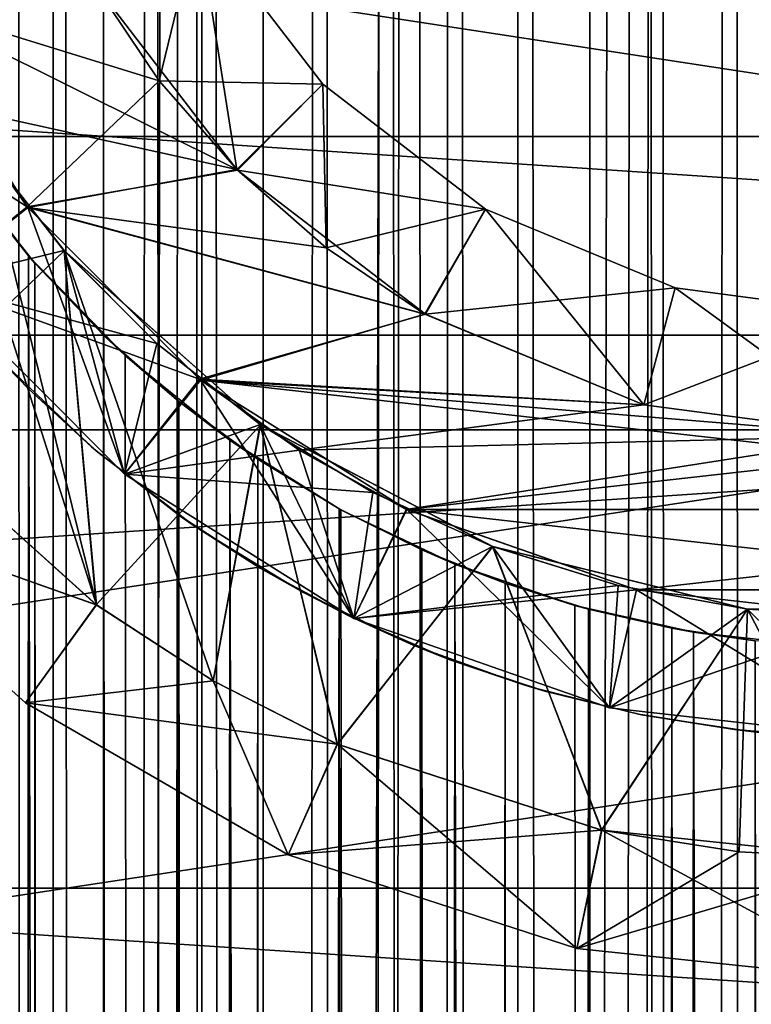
# Model space of a CAD drawing. Header units: millimetres. Extents: x -41 to 9, y -3 to 403.
# Tile 442 of 505: x -3.55 to -0.53, y 333.9 to 337.97. Entities that reach past the tile are written whole.
import ezdxf

# ---------------------------------------------------------------- set-up
doc = ezdxf.new("R2010")
doc.units = ezdxf.units.MM
doc.header["$LTSCALE"] = 81.481481
for name, color, linetype in [('1222', 7, 'CONTINUOUS'), ('1223', 7, 'CONTINUOUS'), ('1241', 7, 'CONTINUOUS'), ('1242', 7, 'CONTINUOUS'), ('25', 7, 'CONTINUOUS'), ('29', 7, 'CONTINUOUS'), ('35', 7, 'CONTINUOUS'), ('43', 7, 'CONTINUOUS'), ('51', 7, 'CONTINUOUS'), ('52', 7, 'CONTINUOUS'), ('55', 7, 'CONTINUOUS'), ('56', 7, 'CONTINUOUS'), ('57', 7, 'CONTINUOUS'), ('60', 7, 'CONTINUOUS'), ('61', 7, 'CONTINUOUS'), ('62', 7, 'CONTINUOUS'), ('66', 7, 'CONTINUOUS'), ('67', 7, 'CONTINUOUS'), ('69', 7, 'CONTINUOUS'), ('71', 7, 'CONTINUOUS'), ('72', 7, 'CONTINUOUS'), ('75', 7, 'CONTINUOUS'), ('76', 7, 'CONTINUOUS'), ('78', 7, 'CONTINUOUS'), ('79', 7, 'CONTINUOUS'), ('82', 7, 'CONTINUOUS')]:
    doc.layers.add(name, color=color, linetype=linetype)

msp = doc.modelspace()

# ---------------------------------------------------------------- linework, layer by layer
at = {"layer": '1222', "linetype": 'Continuous'}
for points in [[(-40.875, 336.6656, 93.369), (9.125, 339.9995, 93.5), (-40.875, 340.0002, 93.5), (-40.875, 336.6656, 93.369)], [(9.125, 336.6647, 93.3689), (9.125, 339.9995, 93.5), (-40.875, 336.6656, 93.369), (9.125, 336.6647, 93.3689)], [(-40.875, 333.3517, 92.9768), (9.125, 336.6647, 93.3689), (-40.875, 336.6656, 93.369), (-40.875, 333.3517, 92.9768)], [(9.125, 333.3508, 92.9766), (9.125, 336.6647, 93.3689), (-40.875, 333.3517, 92.9768), (9.125, 333.3508, 92.9766)]]:
    msp.add_3dface(points, dxfattribs=at)
at = {"layer": '1223', "linetype": 'Continuous'}
for points in [[(9.125, 340.0005, 8.5), (9.125, 336.666, 8.631), (-40.875, 339.9998, 8.5), (9.125, 340.0005, 8.5)], [(-40.875, 339.9998, 8.5), (9.125, 336.666, 8.631), (-40.875, 336.6652, 8.631), (-40.875, 339.9998, 8.5)], [(9.125, 336.666, 8.631), (9.125, 333.3527, 9.0231), (-40.875, 336.6652, 8.631), (9.125, 336.666, 8.631)], [(-40.875, 336.6652, 8.631), (9.125, 333.3527, 9.0231), (-40.875, 333.352, 9.0232), (-40.875, 336.6652, 8.631)]]:
    msp.add_3dface(points, dxfattribs=at)
at = {"layer": '1241', "linetype": 'Continuous'}
for points in [[(9.125, 340.6076, 12.0047), (-11.275, 340.6082, 12.0047), (-11.275, 337.4865, 12.0811), (9.125, 340.6076, 12.0047)], [(9.125, 337.4857, 12.0811), (9.125, 340.6076, 12.0047), (-11.275, 337.4865, 12.0811), (9.125, 337.4857, 12.0811)], [(9.125, 337.4857, 12.0811), (-11.275, 337.4865, 12.0811), (-11.275, 334.3808, 12.4069), (9.125, 337.4857, 12.0811)], [(9.125, 334.3801, 12.407), (9.125, 337.4857, 12.0811), (-11.275, 334.3808, 12.4069), (9.125, 334.3801, 12.407)], [(9.125, 334.3801, 12.407), (-11.275, 334.3808, 12.4069), (-11.275, 331.3111, 12.9802), (9.125, 334.3801, 12.407)], [(9.125, 331.3102, 12.9804), (9.125, 334.3801, 12.407), (-11.275, 331.3111, 12.9802), (9.125, 331.3102, 12.9804)]]:
    msp.add_3dface(points, dxfattribs=at)
at = {"layer": '1242', "linetype": 'Continuous'}
for points in [[(9.125, 339.3924, 89.9953), (9.125, 336.2738, 89.8216), (-11.275, 339.3918, 89.9953), (9.125, 339.3924, 89.9953)], [(9.125, 336.2738, 89.8216), (-11.275, 336.2744, 89.8216), (-11.275, 339.3918, 89.9953), (9.125, 336.2738, 89.8216)], [(9.125, 336.2738, 89.8216), (-11.275, 333.1801, 89.3991), (-11.275, 336.2744, 89.8216), (9.125, 336.2738, 89.8216)], [(9.125, 336.2738, 89.8216), (9.125, 333.1784, 89.3988), (-11.275, 333.1801, 89.3991), (9.125, 336.2738, 89.8216)]]:
    msp.add_3dface(points, dxfattribs=at)
at = {"layer": '25', "linetype": 'Continuous'}
for points in [[(-3.8635, 62.5424, -7.0053), (-3.7295, 400, -7.0775), (-3.5142, 63.0068, -7.1868), (-3.8635, 62.5424, -7.0053)], [(-3.7295, 400, -7.0775), (-2.8498, 400, -7.4752), (-3.5142, 63.0068, -7.1868), (-3.7295, 400, -7.0775)], [(-3.5142, 63.0068, -7.1868), (-2.8498, 400, -7.4752), (-3.1148, 63.4189, -7.3687), (-3.5142, 63.0068, -7.1868)], [(-3.1148, 63.4189, -7.3687), (-2.8498, 400, -7.4752), (-2.6819, 63.768, -7.5371), (-3.1148, 63.4189, -7.3687)], [(-2.8498, 400, -7.4752), (-1.9292, 400, -7.7639), (-2.6819, 63.768, -7.5371), (-2.8498, 400, -7.4752)], [(-2.6819, 63.768, -7.5371), (-1.9292, 400, -7.7639), (-2.2227, 64.0559, -7.685), (-2.6819, 63.768, -7.5371)], [(-2.2227, 64.0559, -7.685), (-1.9292, 400, -7.7639), (-1.7524, 64.2801, -7.8056), (-2.2227, 64.0559, -7.685)], [(-1.9292, 400, -7.7639), (-0.9805, 400, -7.9397), (-1.7524, 64.2801, -7.8056), (-1.9292, 400, -7.7639)], [(-1.7524, 64.2801, -7.8056), (-0.9805, 400, -7.9397), (-1.2565, 64.451, -7.9007), (-1.7524, 64.2801, -7.8056)], [(-1.2565, 64.451, -7.9007), (-0.9805, 400, -7.9397), (-0.7651, 64.5613, -7.9633), (-1.2565, 64.451, -7.9007)], [(-0.9805, 400, -7.9397), (-0.018, 400, -8), (-0.7651, 64.5613, -7.9633), (-0.9805, 400, -7.9397)], [(-0.7651, 64.5613, -7.9633), (-0.018, 400, -8), (-0.2578, 64.6178, -7.9958), (-0.7651, 64.5613, -7.9633)], [(-3.8635, 337.4576, 7.0053), (-3.7011, 0, 7.0924), (-3.5142, 336.9932, 7.1868), (-3.8635, 337.4576, 7.0053)], [(-3.7011, 0, 7.0924), (-2.8213, 0, 7.486), (-3.5142, 336.9932, 7.1868), (-3.7011, 0, 7.0924)], [(-3.5142, 336.9932, 7.1868), (-2.8213, 0, 7.486), (-3.1148, 336.5811, 7.3687), (-3.5142, 336.9932, 7.1868)], [(-3.1148, 336.5811, 7.3687), (-2.8213, 0, 7.486), (-2.6819, 336.232, 7.5371), (-3.1148, 336.5811, 7.3687)], [(-2.8213, 0, 7.486), (-1.9005, 0, 7.771), (-2.6819, 336.232, 7.5371), (-2.8213, 0, 7.486)], [(-2.6819, 336.232, 7.5371), (-1.9005, 0, 7.771), (-2.2227, 335.9441, 7.685), (-2.6819, 336.232, 7.5371)], [(-2.2227, 335.9441, 7.685), (-1.9005, 0, 7.771), (-1.7524, 335.7199, 7.8056), (-2.2227, 335.9441, 7.685)], [(-1.9005, 0, 7.771), (-0.952, 0, 7.9431), (-1.7524, 335.7199, 7.8056), (-1.9005, 0, 7.771)], [(-1.7524, 335.7199, 7.8056), (-0.952, 0, 7.9431), (-1.2565, 335.549, 7.9007), (-1.7524, 335.7199, 7.8056)], [(-1.2565, 335.549, 7.9007), (-0.952, 0, 7.9431), (-0.7651, 335.4387, 7.9633), (-1.2565, 335.549, 7.9007)], [(-0.952, 0, 7.9431), (0.0104, 0, 8), (-0.7651, 335.4387, 7.9633), (-0.952, 0, 7.9431)], [(-0.7651, 335.4387, 7.9633), (0.0104, 0, 8), (-0.2578, 335.3822, 7.9958), (-0.7651, 335.4387, 7.9633)]]:
    msp.add_3dface(points, dxfattribs=at)
at = {"layer": '29', "linetype": 'Continuous'}
for points in [[(-3.4574, 63.072, -2.4716), (-3.5753, 398.5, -2.2977), (-3.7072, 62.7654, -2.0783), (-3.4574, 63.072, -2.4716)], [(-3.4023, 398.5, -2.5469), (-3.5753, 398.5, -2.2977), (-3.4574, 63.072, -2.4716), (-3.4023, 398.5, -2.5469)], [(-3.1714, 63.3664, -2.8292), (-3.4023, 398.5, -2.5469), (-3.4574, 63.072, -2.4716), (-3.1714, 63.3664, -2.8292)], [(-3.2119, 398.5, -2.7832), (-3.4023, 398.5, -2.5469), (-3.1714, 63.3664, -2.8292), (-3.2119, 398.5, -2.7832)], [(-3.0052, 398.5, -3.0052), (-3.2119, 398.5, -2.7832), (-3.1714, 63.3664, -2.8292), (-3.0052, 398.5, -3.0052)], [(-2.8614, 63.6336, -3.1424), (-3.0052, 398.5, -3.0052), (-3.1714, 63.3664, -2.8292), (-2.8614, 63.6336, -3.1424)], [(-2.7832, 398.5, -3.2119), (-3.0052, 398.5, -3.0052), (-2.8614, 63.6336, -3.1424), (-2.7832, 398.5, -3.2119)], [(-2.536, 63.8677, -3.4105), (-2.7832, 398.5, -3.2119), (-2.8614, 63.6336, -3.1424), (-2.536, 63.8677, -3.4105)], [(-2.5469, 398.5, -3.4023), (-2.7832, 398.5, -3.2119), (-2.536, 63.8677, -3.4105), (-2.5469, 398.5, -3.4023)], [(-2.2977, 398.5, -3.5753), (-2.5469, 398.5, -3.4023), (-2.536, 63.8677, -3.4105), (-2.2977, 398.5, -3.5753)], [(-2.2011, 64.0676, -3.6356), (-2.2977, 398.5, -3.5753), (-2.536, 63.8677, -3.4105), (-2.2011, 64.0676, -3.6356)], [(-2.0368, 398.5, -3.7301), (-2.2977, 398.5, -3.5753), (-2.2011, 64.0676, -3.6356), (-2.0368, 398.5, -3.7301)], [(-1.8612, 64.234, -3.8208), (-2.0368, 398.5, -3.7301), (-2.2011, 64.0676, -3.6356), (-1.8612, 64.234, -3.8208)], [(-1.7655, 398.5, -3.8659), (-2.0368, 398.5, -3.7301), (-1.8612, 64.234, -3.8208), (-1.7655, 398.5, -3.8659)], [(-1.5189, 64.3685, -3.9693), (-1.7655, 398.5, -3.8659), (-1.8612, 64.234, -3.8208), (-1.5189, 64.3685, -3.9693)], [(-1.4852, 398.5, -3.982), (-1.7655, 398.5, -3.8659), (-1.5189, 64.3685, -3.9693), (-1.4852, 398.5, -3.982)], [(-1.176, 64.473, -4.084), (-1.4852, 398.5, -3.982), (-1.5189, 64.3685, -3.9693), (-1.176, 64.473, -4.084)], [(-1.1974, 398.5, -4.0778), (-1.4852, 398.5, -3.982), (-1.176, 64.473, -4.084), (-1.1974, 398.5, -4.0778)], [(-0.9034, 398.5, -4.1529), (-1.1974, 398.5, -4.0778), (-1.176, 64.473, -4.084), (-0.9034, 398.5, -4.1529)], [(-0.8335, 64.5493, -4.1675), (-0.9034, 398.5, -4.1529), (-1.176, 64.473, -4.084), (-0.8335, 64.5493, -4.1675)], [(-0.6048, 398.5, -4.2067), (-0.9034, 398.5, -4.1529), (-0.8335, 64.5493, -4.1675), (-0.6048, 398.5, -4.2067)], [(-0.4917, 64.5988, -4.2215), (-0.6048, 398.5, -4.2067), (-0.8335, 64.5493, -4.1675), (-0.4917, 64.5988, -4.2215)], [(-0.3032, 398.5, -4.2392), (-0.6048, 398.5, -4.2067), (-0.4917, 64.5988, -4.2215), (-0.3032, 398.5, -4.2392)], [(-3.488, 336.963, 2.4283), (-3.5753, 1.5, 2.2977), (-3.7248, 337.2585, 2.0465), (-3.488, 336.963, 2.4283)], [(-3.4023, 1.5, 2.5469), (-3.5753, 1.5, 2.2977), (-3.488, 336.963, 2.4283), (-3.4023, 1.5, 2.5469)], [(-3.2033, 336.664, 2.7931), (-3.4023, 1.5, 2.5469), (-3.488, 336.963, 2.4283), (-3.2033, 336.664, 2.7931)], [(-3.2119, 1.5, 2.7832), (-3.4023, 1.5, 2.5469), (-3.2033, 336.664, 2.7931), (-3.2119, 1.5, 2.7832)], [(-3.0052, 1.5, 3.0052), (-3.2119, 1.5, 2.7832), (-3.2033, 336.664, 2.7931), (-3.0052, 1.5, 3.0052)], [(-2.893, 336.3916, 3.1133), (-3.0052, 1.5, 3.0052), (-3.2033, 336.664, 2.7931), (-2.893, 336.3916, 3.1133)], [(-2.7832, 1.5, 3.2119), (-3.0052, 1.5, 3.0052), (-2.893, 336.3916, 3.1133), (-2.7832, 1.5, 3.2119)], [(-2.5666, 336.1526, 3.3875), (-2.7832, 1.5, 3.2119), (-2.893, 336.3916, 3.1133), (-2.5666, 336.1526, 3.3875)], [(-2.5469, 1.5, 3.4023), (-2.7832, 1.5, 3.2119), (-2.5666, 336.1526, 3.3875), (-2.5469, 1.5, 3.4023)], [(-2.2303, 335.9483, 3.6178), (-2.5469, 1.5, 3.4023), (-2.5666, 336.1526, 3.3875), (-2.2303, 335.9483, 3.6178)], [(-2.2977, 1.5, 3.5753), (-2.5469, 1.5, 3.4023), (-2.2303, 335.9483, 3.6178), (-2.2977, 1.5, 3.5753)], [(-2.0368, 1.5, 3.7301), (-2.2977, 1.5, 3.5753), (-2.2303, 335.9483, 3.6178), (-2.0368, 1.5, 3.7301)], [(-1.8884, 335.7781, 3.8074), (-2.0368, 1.5, 3.7301), (-2.2303, 335.9483, 3.6178), (-1.8884, 335.7781, 3.8074)], [(-1.7655, 1.5, 3.8659), (-2.0368, 1.5, 3.7301), (-1.8884, 335.7781, 3.8074), (-1.7655, 1.5, 3.8659)], [(-1.5441, 335.6404, 3.9596), (-1.7655, 1.5, 3.8659), (-1.8884, 335.7781, 3.8074), (-1.5441, 335.6404, 3.9596)], [(-1.4852, 1.5, 3.982), (-1.7655, 1.5, 3.8659), (-1.5441, 335.6404, 3.9596), (-1.4852, 1.5, 3.982)], [(-1.199, 335.5331, 4.0774), (-1.4852, 1.5, 3.982), (-1.5441, 335.6404, 3.9596), (-1.199, 335.5331, 4.0774)], [(-1.1974, 1.5, 4.0778), (-1.4852, 1.5, 3.982), (-1.199, 335.5331, 4.0774), (-1.1974, 1.5, 4.0778)], [(-0.8543, 335.4546, 4.1633), (-1.1974, 1.5, 4.0778), (-1.199, 335.5331, 4.0774), (-0.8543, 335.4546, 4.1633)], [(-0.9034, 1.5, 4.1529), (-1.1974, 1.5, 4.0778), (-0.8543, 335.4546, 4.1633), (-0.9034, 1.5, 4.1529)], [(-0.6048, 1.5, 4.2067), (-0.9034, 1.5, 4.1529), (-0.8543, 335.4546, 4.1633), (-0.6048, 1.5, 4.2067)], [(-0.5101, 335.4032, 4.2193), (-0.6048, 1.5, 4.2067), (-0.8543, 335.4546, 4.1633), (-0.5101, 335.4032, 4.2193)], [(-0.3032, 1.5, 4.2392), (-0.6048, 1.5, 4.2067), (-0.5101, 335.4032, 4.2193), (-0.3032, 1.5, 4.2392)]]:
    msp.add_3dface(points, dxfattribs=at)
at = {"layer": '35', "linetype": 'Continuous'}
for points in [[(-3.8635, 337.4576, 7.0053), (-3.5142, 336.9932, 7.1868), (-3.7248, 337.2585, 2.0465), (-3.8635, 337.4576, 7.0053)], [(-3.5142, 336.9932, 7.1868), (-3.488, 336.963, 2.4283), (-3.7248, 337.2585, 2.0465), (-3.5142, 336.9932, 7.1868)], [(-3.5142, 336.9932, 7.1868), (-3.1148, 336.5811, 7.3687), (-3.488, 336.963, 2.4283), (-3.5142, 336.9932, 7.1868)], [(-3.1148, 336.5811, 7.3687), (-3.2033, 336.664, 2.7931), (-3.488, 336.963, 2.4283), (-3.1148, 336.5811, 7.3687)], [(-3.1148, 336.5811, 7.3687), (-2.893, 336.3916, 3.1133), (-3.2033, 336.664, 2.7931), (-3.1148, 336.5811, 7.3687)], [(-3.1148, 336.5811, 7.3687), (-2.6819, 336.232, 7.5371), (-2.893, 336.3916, 3.1133), (-3.1148, 336.5811, 7.3687)], [(-2.6819, 336.232, 7.5371), (-2.5666, 336.1526, 3.3875), (-2.893, 336.3916, 3.1133), (-2.6819, 336.232, 7.5371)], [(-2.6819, 336.232, 7.5371), (-2.2227, 335.9441, 7.685), (-2.5666, 336.1526, 3.3875), (-2.6819, 336.232, 7.5371)], [(-2.2227, 335.9441, 7.685), (-2.2303, 335.9483, 3.6178), (-2.5666, 336.1526, 3.3875), (-2.2227, 335.9441, 7.685)], [(-2.2227, 335.9441, 7.685), (-1.8884, 335.7781, 3.8074), (-2.2303, 335.9483, 3.6178), (-2.2227, 335.9441, 7.685)], [(-2.2227, 335.9441, 7.685), (-1.7524, 335.7199, 7.8056), (-1.8884, 335.7781, 3.8074), (-2.2227, 335.9441, 7.685)], [(-1.7524, 335.7199, 7.8056), (-1.5441, 335.6404, 3.9596), (-1.8884, 335.7781, 3.8074), (-1.7524, 335.7199, 7.8056)], [(-1.7524, 335.7199, 7.8056), (-1.2565, 335.549, 7.9007), (-1.5441, 335.6404, 3.9596), (-1.7524, 335.7199, 7.8056)], [(-1.2565, 335.549, 7.9007), (-1.199, 335.5331, 4.0774), (-1.5441, 335.6404, 3.9596), (-1.2565, 335.549, 7.9007)], [(-1.2565, 335.549, 7.9007), (-0.7651, 335.4387, 7.9633), (-1.199, 335.5331, 4.0774), (-1.2565, 335.549, 7.9007)], [(-0.7651, 335.4387, 7.9633), (-0.8543, 335.4546, 4.1633), (-1.199, 335.5331, 4.0774), (-0.7651, 335.4387, 7.9633)], [(-0.7651, 335.4387, 7.9633), (-0.5101, 335.4032, 4.2193), (-0.8543, 335.4546, 4.1633), (-0.7651, 335.4387, 7.9633)], [(-0.7651, 335.4387, 7.9633), (-0.2578, 335.3822, 7.9958), (-0.5101, 335.4032, 4.2193), (-0.7651, 335.4387, 7.9633)]]:
    msp.add_3dface(points, dxfattribs=at)
at = {"layer": '43', "linetype": 'Continuous'}
for points in [[(-3.7393, 336.6807, 2.02), (-3.6463, 336.5788, 7.1208), (-3.5138, 336.4429, 2.3907), (-3.7393, 336.6807, 2.02)], [(-3.6463, 336.5788, 7.1208), (-3.2546, 336.2043, 7.308), (-3.5138, 336.4429, 2.3907), (-3.6463, 336.5788, 7.1208)], [(-3.5138, 336.4429, 2.3907), (-3.2546, 336.2043, 7.308), (-3.2281, 336.1817, 2.7644), (-3.5138, 336.4429, 2.3907)], [(-3.2546, 336.2043, 7.308), (-2.8339, 335.8806, 7.4811), (-3.2281, 336.1817, 2.7644), (-3.2546, 336.2043, 7.308)], [(-3.2281, 336.1817, 2.7644), (-2.8339, 335.8806, 7.4811), (-2.9009, 335.9276, 3.1061), (-3.2281, 336.1817, 2.7644)], [(-2.9009, 335.9276, 3.1061), (-2.8339, 335.8806, 7.4811), (-2.5563, 335.7029, 3.3957), (-2.9009, 335.9276, 3.1061)], [(-2.8339, 335.8806, 7.4811), (-2.3783, 335.6019, 7.6383), (-2.5563, 335.7029, 3.3957), (-2.8339, 335.8806, 7.4811)], [(-2.5563, 335.7029, 3.3957), (-2.3783, 335.6019, 7.6383), (-2.1823, 335.5014, 3.6463), (-2.5563, 335.7029, 3.3957)], [(-2.3783, 335.6019, 7.6383), (-1.9239, 335.385, 7.7652), (-2.1823, 335.5014, 3.6463), (-2.3783, 335.6019, 7.6383)], [(-2.1823, 335.5014, 3.6463), (-1.9239, 335.385, 7.7652), (-1.7688, 335.3233, 3.8645), (-2.1823, 335.5014, 3.6463)], [(-1.9239, 335.385, 7.7652), (-1.4629, 335.2188, 7.865), (-1.7688, 335.3233, 3.8645), (-1.9239, 335.385, 7.7652)], [(-1.7688, 335.3233, 3.8645), (-1.4629, 335.2188, 7.865), (-1.3806, 335.1944, 4.0197), (-1.7688, 335.3233, 3.8645)], [(-1.4629, 335.2188, 7.865), (-0.98, 335.097, 7.9398), (-1.3806, 335.1944, 4.0197), (-1.4629, 335.2188, 7.865)], [(-1.3806, 335.1944, 4.0197), (-0.98, 335.097, 7.9398), (-0.9924, 335.0995, 4.1325), (-1.3806, 335.1944, 4.0197)], [(-0.9924, 335.0995, 4.1325), (-0.98, 335.097, 7.9398), (-0.5963, 335.0357, 4.2079), (-0.9924, 335.0995, 4.1325)], [(-0.98, 335.097, 7.9398), (-0.4924, 335.0243, 7.9848), (-0.5963, 335.0357, 4.2079), (-0.98, 335.097, 7.9398)], [(-0.5963, 335.0357, 4.2079), (-0.4924, 335.0243, 7.9848), (-0.2139, 335.0046, 4.2446), (-0.5963, 335.0357, 4.2079)]]:
    msp.add_3dface(points, dxfattribs=at)
at = {"layer": '51', "linetype": 'Continuous'}
for points in [[(-2.6529, 337.3496, 3.25), (-4.0542, 338.0473, 3.25), (-3.2484, 338.1264, 3.25), (-2.6529, 337.3496, 3.25)], [(-3.8094, 337.6045, 3.25), (-4.0542, 338.0473, 3.25), (-2.6529, 337.3496, 3.25), (-3.8094, 337.6045, 3.25)], [(-3.5167, 337.1924, 3.25), (-3.8094, 337.6045, 3.25), (-2.6529, 337.3496, 3.25), (-3.5167, 337.1924, 3.25)], [(-2.2839, 337.0258, 3.25), (-3.5167, 337.1924, 3.25), (-2.6529, 337.3496, 3.25), (-2.2839, 337.0258, 3.25)], [(-2.8037, 336.4802, 3.25), (-3.5167, 337.1924, 3.25), (-1.8755, 336.7527, 3.25), (-2.8037, 336.4802, 3.25)], [(-1.8755, 336.7527, 3.25), (-3.5167, 337.1924, 3.25), (-2.2839, 337.0258, 3.25), (-1.8755, 336.7527, 3.25)], [(-0.9706, 336.3778, 3.25), (-2.8037, 336.4802, 3.25), (-1.8755, 336.7527, 3.25), (-0.9706, 336.3778, 3.25)], [(0, 336.25, 3.25), (-2.8037, 336.4802, 3.25), (-0.9706, 336.3778, 3.25), (0, 336.25, 3.25)], [(1.9527, 335.9458, 3.25), (-2.8037, 336.4802, 3.25), (0, 336.25, 3.25), (1.9527, 335.9458, 3.25)], [(-1.9505, 335.9447, 3.25), (-2.8037, 336.4802, 3.25), (1.9527, 335.9458, 3.25), (-1.9505, 335.9447, 3.25)], [(1.0013, 335.6128, 3.25), (-1.9505, 335.9447, 3.25), (1.9527, 335.9458, 3.25), (1.0013, 335.6128, 3.25)], [(-1.0012, 335.6128, 3.25), (-1.9505, 335.9447, 3.25), (1.0013, 335.6128, 3.25), (-1.0012, 335.6128, 3.25)], [(0, 335.5, 3.25), (-1.0012, 335.6128, 3.25), (1.0013, 335.6128, 3.25), (0, 335.5, 3.25)]]:
    msp.add_3dface(points, dxfattribs=at)
at = {"layer": '52', "linetype": 'Continuous'}
for points in [[(-2.6529, 337.3496, 3.25), (-3.2484, 338.1264, 3.25), (-2.8146, 338.375, 3.75), (-2.6529, 337.3496, 3.25)], [(-2.2981, 337.7019, 3.75), (-2.6529, 337.3496, 3.25), (-2.8146, 338.375, 3.75), (-2.2981, 337.7019, 3.75)], [(-2.2839, 337.0258, 3.25), (-2.6529, 337.3496, 3.25), (-2.2981, 337.7019, 3.75), (-2.2839, 337.0258, 3.25)], [(-1.625, 337.1854, 3.75), (-2.2839, 337.0258, 3.25), (-2.2981, 337.7019, 3.75), (-1.625, 337.1854, 3.75)], [(-1.8755, 336.7527, 3.25), (-2.2839, 337.0258, 3.25), (-1.625, 337.1854, 3.75), (-1.8755, 336.7527, 3.25)], [(-0.9706, 336.3778, 3.25), (-1.8755, 336.7527, 3.25), (-1.625, 337.1854, 3.75), (-0.9706, 336.3778, 3.25)], [(-0.8412, 336.8607, 3.75), (-0.9706, 336.3778, 3.25), (-1.625, 337.1854, 3.75), (-0.8412, 336.8607, 3.75)], [(0, 336.75, 3.75), (-0.9706, 336.3778, 3.25), (-0.8412, 336.8607, 3.75), (0, 336.75, 3.75)], [(0, 336.25, 3.25), (-0.9706, 336.3778, 3.25), (0, 336.75, 3.75), (0, 336.25, 3.25)]]:
    msp.add_3dface(points, dxfattribs=at)
at = {"layer": '55', "linetype": 'Continuous'}
for points in [[(-2.2981, 337.7019, 22.75), (-2.2981, 337.7019, 3.75), (-2.8146, 338.375, 3.75), (-2.2981, 337.7019, 22.75)], [(-2.8146, 338.375, 22.75), (-2.2981, 337.7019, 22.75), (-2.8146, 338.375, 3.75), (-2.8146, 338.375, 22.75)], [(-2.2981, 337.7019, 22.75), (-1.625, 337.1854, 22.75), (-2.2981, 337.7019, 3.75), (-2.2981, 337.7019, 22.75)], [(-1.625, 337.1854, 22.75), (-1.625, 337.1854, 3.75), (-2.2981, 337.7019, 3.75), (-1.625, 337.1854, 22.75)], [(-1.625, 337.1854, 22.75), (-0.8412, 336.8607, 22.75), (-1.625, 337.1854, 3.75), (-1.625, 337.1854, 22.75)], [(-0.8412, 336.8607, 22.75), (-0.8412, 336.8607, 3.75), (-1.625, 337.1854, 3.75), (-0.8412, 336.8607, 22.75)], [(-0.8412, 336.8607, 22.75), (0, 336.75, 22.75), (-0.8412, 336.8607, 3.75), (-0.8412, 336.8607, 22.75)], [(0, 336.75, 22.75), (0, 336.75, 3.75), (-0.8412, 336.8607, 3.75), (0, 336.75, 22.75)]]:
    msp.add_3dface(points, dxfattribs=at)
at = {"layer": '56', "linetype": 'Continuous'}
for points in [[(-3.2473, 338.1245, 23.25), (-2.9742, 337.7161, 23.25), (-2.8146, 338.375, 22.75), (-3.2473, 338.1245, 23.25)], [(-2.8146, 338.375, 22.75), (-2.9742, 337.7161, 23.25), (-2.2981, 337.7019, 22.75), (-2.8146, 338.375, 22.75)], [(-2.9742, 337.7161, 23.25), (-2.6504, 337.3471, 23.25), (-2.2981, 337.7019, 22.75), (-2.9742, 337.7161, 23.25)], [(-2.2981, 337.7019, 22.75), (-2.6504, 337.3471, 23.25), (-1.625, 337.1854, 22.75), (-2.2981, 337.7019, 22.75)], [(-2.6504, 337.3471, 23.25), (-1.8736, 336.7516, 23.25), (-1.625, 337.1854, 22.75), (-2.6504, 337.3471, 23.25)], [(-1.625, 337.1854, 22.75), (-1.8736, 336.7516, 23.25), (-0.8412, 336.8607, 22.75), (-1.625, 337.1854, 22.75)], [(-1.8736, 336.7516, 23.25), (-0.9704, 336.3778, 23.25), (-0.8412, 336.8607, 22.75), (-1.8736, 336.7516, 23.25)], [(-0.9704, 336.3778, 23.25), (0, 336.25, 23.25), (-0.8412, 336.8607, 22.75), (-0.9704, 336.3778, 23.25)], [(-0.8412, 336.8607, 22.75), (0, 336.25, 23.25), (0, 336.75, 22.75), (-0.8412, 336.8607, 22.75)]]:
    msp.add_3dface(points, dxfattribs=at)
at = {"layer": '57', "linetype": 'Continuous'}
for points in [[(-3.2473, 338.1245, 23.25), (-4.0553, 338.0495, 23.25), (-2.9742, 337.7161, 23.25), (-3.2473, 338.1245, 23.25)], [(-4.0553, 338.0495, 23.25), (-3.5198, 337.1963, 23.25), (-2.9742, 337.7161, 23.25), (-4.0553, 338.0495, 23.25)], [(-2.9742, 337.7161, 23.25), (-3.5198, 337.1963, 23.25), (-2.6504, 337.3471, 23.25), (-2.9742, 337.7161, 23.25)], [(-2.6504, 337.3471, 23.25), (-3.5198, 337.1963, 23.25), (-1.8736, 336.7516, 23.25), (-2.6504, 337.3471, 23.25)], [(-3.5198, 337.1963, 23.25), (-2.8076, 336.4833, 23.25), (-1.8736, 336.7516, 23.25), (-3.5198, 337.1963, 23.25)], [(-1.8736, 336.7516, 23.25), (-2.8076, 336.4833, 23.25), (-0.9704, 336.3778, 23.25), (-1.8736, 336.7516, 23.25)], [(-2.8076, 336.4833, 23.25), (-2.3955, 336.1906, 23.25), (-0.9704, 336.3778, 23.25), (-2.8076, 336.4833, 23.25)], [(1.9505, 335.9447, 23.25), (2.8037, 336.4802, 23.25), (-1.9527, 335.9458, 23.25), (1.9505, 335.9447, 23.25)], [(-1.9527, 335.9458, 23.25), (2.8037, 336.4802, 23.25), (0, 336.25, 23.25), (-1.9527, 335.9458, 23.25)], [(-0.9704, 336.3778, 23.25), (-2.3955, 336.1906, 23.25), (0, 336.25, 23.25), (-0.9704, 336.3778, 23.25)], [(-2.3955, 336.1906, 23.25), (-1.9527, 335.9458, 23.25), (0, 336.25, 23.25), (-2.3955, 336.1906, 23.25)], [(-1.0013, 335.6128, 23.25), (1.9505, 335.9447, 23.25), (-1.9527, 335.9458, 23.25), (-1.0013, 335.6128, 23.25)], [(1.0012, 335.6128, 23.25), (1.9505, 335.9447, 23.25), (-1.0013, 335.6128, 23.25), (1.0012, 335.6128, 23.25)], [(0, 335.5, 23.25), (1.0012, 335.6128, 23.25), (-1.0013, 335.6128, 23.25), (0, 335.5, 23.25)]]:
    msp.add_3dface(points, dxfattribs=at)
at = {"layer": '60', "linetype": 'Continuous'}
for points in [[(-3.5198, 337.1963, 23.25), (-4.0553, 338.0495, 23.25), (-4.5048, 337.8306, 22.75), (-3.5198, 337.1963, 23.25)], [(-3.9092, 336.8826, 22.75), (-3.5198, 337.1963, 23.25), (-4.5048, 337.8306, 22.75), (-3.9092, 336.8826, 22.75)], [(-2.8076, 336.4833, 23.25), (-3.5198, 337.1963, 23.25), (-3.9092, 336.8826, 22.75), (-2.8076, 336.4833, 23.25)], [(-3.1174, 336.0908, 22.75), (-2.8076, 336.4833, 23.25), (-3.9092, 336.8826, 22.75), (-3.1174, 336.0908, 22.75)], [(-2.3955, 336.1906, 23.25), (-2.8076, 336.4833, 23.25), (-3.1174, 336.0908, 22.75), (-2.3955, 336.1906, 23.25)], [(-2.1694, 335.4952, 22.75), (-2.3955, 336.1906, 23.25), (-3.1174, 336.0908, 22.75), (-2.1694, 335.4952, 22.75)], [(-1.9527, 335.9458, 23.25), (-2.3955, 336.1906, 23.25), (-2.1694, 335.4952, 22.75), (-1.9527, 335.9458, 23.25)], [(-1.0013, 335.6128, 23.25), (-1.9527, 335.9458, 23.25), (-2.1694, 335.4952, 22.75), (-1.0013, 335.6128, 23.25)], [(-1.1126, 335.1254, 22.75), (-1.0013, 335.6128, 23.25), (-2.1694, 335.4952, 22.75), (-1.1126, 335.1254, 22.75)], [(0, 335, 22.75), (-1.0013, 335.6128, 23.25), (-1.1126, 335.1254, 22.75), (0, 335, 22.75)], [(0, 335.5, 23.25), (-1.0013, 335.6128, 23.25), (0, 335, 22.75), (0, 335.5, 23.25)]]:
    msp.add_3dface(points, dxfattribs=at)
at = {"layer": '61', "linetype": 'Continuous'}
for points in [[(-3.1174, 336.0908, 12.25), (-3.9092, 336.8826, 22.75), (-3.9092, 336.8826, 12.25), (-3.1174, 336.0908, 12.25)], [(-3.1174, 336.0908, 22.75), (-3.9092, 336.8826, 22.75), (-3.1174, 336.0908, 12.25), (-3.1174, 336.0908, 22.75)], [(-2.1694, 335.4952, 12.25), (-3.1174, 336.0908, 22.75), (-3.1174, 336.0908, 12.25), (-2.1694, 335.4952, 12.25)], [(-2.1694, 335.4952, 22.75), (-3.1174, 336.0908, 22.75), (-2.1694, 335.4952, 12.25), (-2.1694, 335.4952, 22.75)], [(-1.1126, 335.1254, 12.25), (-2.1694, 335.4952, 22.75), (-2.1694, 335.4952, 12.25), (-1.1126, 335.1254, 12.25)], [(-1.1126, 335.1254, 22.75), (-2.1694, 335.4952, 22.75), (-1.1126, 335.1254, 12.25), (-1.1126, 335.1254, 22.75)], [(0, 335, 12.25), (-1.1126, 335.1254, 22.75), (-1.1126, 335.1254, 12.25), (0, 335, 12.25)], [(0, 335, 22.75), (-1.1126, 335.1254, 22.75), (0, 335, 12.25), (0, 335, 22.75)]]:
    msp.add_3dface(points, dxfattribs=at)
at = {"layer": '62', "linetype": 'Continuous'}
for points in [[(-3.9092, 336.8826, 3.75), (-3.1174, 336.0908, 3.75), (-3.9092, 336.8826, 6.75), (-3.9092, 336.8826, 3.75)], [(-3.9092, 336.8826, 6.75), (-3.1174, 336.0908, 3.75), (-3.1174, 336.0908, 6.75), (-3.9092, 336.8826, 6.75)], [(-3.1174, 336.0908, 3.75), (-2.1694, 335.4952, 3.75), (-3.1174, 336.0908, 6.75), (-3.1174, 336.0908, 3.75)], [(-3.1174, 336.0908, 6.75), (-2.1694, 335.4952, 3.75), (-2.1694, 335.4952, 6.75), (-3.1174, 336.0908, 6.75)], [(-2.1694, 335.4952, 3.75), (-1.1126, 335.1254, 3.75), (-2.1694, 335.4952, 6.75), (-2.1694, 335.4952, 3.75)], [(-2.1694, 335.4952, 6.75), (-1.1126, 335.1254, 3.75), (-1.1126, 335.1254, 6.75), (-2.1694, 335.4952, 6.75)], [(-1.1126, 335.1254, 6.75), (0, 335, 3.75), (0, 335, 6.75), (-1.1126, 335.1254, 6.75)], [(-1.1126, 335.1254, 3.75), (0, 335, 3.75), (-1.1126, 335.1254, 6.75), (-1.1126, 335.1254, 3.75)]]:
    msp.add_3dface(points, dxfattribs=at)
at = {"layer": '66', "linetype": 'Continuous'}
for points in [[(-3.7034, 337.4437, 11.75), (-3.3683, 337.0159, 11.75), (-3.9092, 336.8826, 12.25), (-3.7034, 337.4437, 11.75)], [(-3.3683, 337.0159, 11.75), (-2.9841, 336.6317, 11.75), (-3.9092, 336.8826, 12.25), (-3.3683, 337.0159, 11.75)], [(-2.9841, 336.6317, 11.75), (-3.1174, 336.0908, 12.25), (-3.9092, 336.8826, 12.25), (-2.9841, 336.6317, 11.75)], [(-2.9841, 336.6317, 11.75), (-2.5563, 336.2966, 11.75), (-3.1174, 336.0908, 12.25), (-2.9841, 336.6317, 11.75)], [(-2.5563, 336.2966, 11.75), (-2.0913, 336.0154, 11.75), (-3.1174, 336.0908, 12.25), (-2.5563, 336.2966, 11.75)], [(-2.0913, 336.0154, 11.75), (-2.1694, 335.4952, 12.25), (-3.1174, 336.0908, 12.25), (-2.0913, 336.0154, 11.75)], [(-2.0913, 336.0154, 11.75), (-1.5957, 335.7924, 11.75), (-2.1694, 335.4952, 12.25), (-2.0913, 336.0154, 11.75)], [(-1.5957, 335.7924, 11.75), (-1.0769, 335.6308, 11.75), (-2.1694, 335.4952, 12.25), (-1.5957, 335.7924, 11.75)], [(-1.0769, 335.6308, 11.75), (-1.1126, 335.1254, 12.25), (-2.1694, 335.4952, 12.25), (-1.0769, 335.6308, 11.75)], [(-1.0769, 335.6308, 11.75), (-0.5424, 335.5328, 11.75), (-1.1126, 335.1254, 12.25), (-1.0769, 335.6308, 11.75)], [(-0.5424, 335.5328, 11.75), (0, 335.5, 11.75), (-1.1126, 335.1254, 12.25), (-0.5424, 335.5328, 11.75)], [(0, 335.5, 11.75), (0, 335, 12.25), (-1.1126, 335.1254, 12.25), (0, 335.5, 11.75)]]:
    msp.add_3dface(points, dxfattribs=at)
at = {"layer": '67', "linetype": 'Continuous'}
for points in [[(-3.7034, 337.4437, 11.75), (-3.703, 337.4431, 11), (-3.3683, 337.0159, 11.75), (-3.7034, 337.4437, 11.75)], [(-3.703, 337.4431, 11), (-3.3676, 337.0152, 11), (-3.3683, 337.0159, 11.75), (-3.703, 337.4431, 11)], [(-3.3683, 337.0159, 11.75), (-3.3676, 337.0152, 11), (-2.9841, 336.6317, 11.75), (-3.3683, 337.0159, 11.75)], [(-3.3676, 337.0152, 11), (-2.5562, 336.2965, 11), (-2.9841, 336.6317, 11.75), (-3.3676, 337.0152, 11)], [(-2.9841, 336.6317, 11.75), (-2.5562, 336.2965, 11), (-2.5563, 336.2966, 11.75), (-2.9841, 336.6317, 11.75)], [(-2.5563, 336.2966, 11.75), (-2.5562, 336.2965, 11), (-2.0913, 336.0154, 11.75), (-2.5563, 336.2966, 11.75)], [(-2.5562, 336.2965, 11), (-1.5956, 335.7924, 11), (-2.0913, 336.0154, 11.75), (-2.5562, 336.2965, 11)], [(-2.0913, 336.0154, 11.75), (-1.5956, 335.7924, 11), (-1.5957, 335.7924, 11.75), (-2.0913, 336.0154, 11.75)], [(-1.5957, 335.7924, 11.75), (-1.5956, 335.7924, 11), (-1.0769, 335.6308, 11.75), (-1.5957, 335.7924, 11.75)], [(-1.5956, 335.7924, 11), (-0.5424, 335.5328, 11), (-1.0769, 335.6308, 11.75), (-1.5956, 335.7924, 11)], [(-1.0769, 335.6308, 11.75), (-0.5424, 335.5328, 11), (-0.5424, 335.5328, 11.75), (-1.0769, 335.6308, 11.75)], [(-0.5424, 335.5328, 11.75), (-0.5424, 335.5328, 11), (0, 335.5, 11.75), (-0.5424, 335.5328, 11.75)], [(-0.5424, 335.5328, 11), (0.5424, 335.5328, 11), (0, 335.5, 11.75), (-0.5424, 335.5328, 11)]]:
    msp.add_3dface(points, dxfattribs=at)
at = {"layer": '69', "linetype": 'Continuous'}
for points in [[(-4.0876, 336.3201, 11), (-3.2339, 335.5512, 11), (-3.9845, 337.9086, 11), (-4.0876, 336.3201, 11)], [(-3.9845, 337.9086, 11), (-3.2339, 335.5512, 11), (-3.703, 337.4431, 11), (-3.9845, 337.9086, 11)], [(-3.703, 337.4431, 11), (-3.2339, 335.5512, 11), (-3.3676, 337.0152, 11), (-3.703, 337.4431, 11)], [(-3.3676, 337.0152, 11), (-2.7505, 335.2371, 11), (-2.5562, 336.2965, 11), (-3.3676, 337.0152, 11)], [(-3.2339, 335.5512, 11), (-2.7505, 335.2371, 11), (-3.3676, 337.0152, 11), (-3.2339, 335.5512, 11)], [(-2.7505, 335.2371, 11), (-2.2368, 334.9754, 11), (-2.5562, 336.2965, 11), (-2.7505, 335.2371, 11)], [(-2.5562, 336.2965, 11), (-2.2368, 334.9754, 11), (-1.5956, 335.7924, 11), (-2.5562, 336.2965, 11)], [(-2.2368, 334.9754, 11), (-1.1437, 334.6202, 11), (-1.5956, 335.7924, 11), (-2.2368, 334.9754, 11)], [(-1.5956, 335.7924, 11), (-1.1437, 334.6202, 11), (-0.5424, 335.5328, 11), (-1.5956, 335.7924, 11)], [(-1.1437, 334.6202, 11), (0, 334.5, 11), (-0.5424, 335.5328, 11), (-1.1437, 334.6202, 11)], [(-0.5424, 335.5328, 11), (0, 334.5, 11), (0.5424, 335.5328, 11), (-0.5424, 335.5328, 11)]]:
    msp.add_3dface(points, dxfattribs=at)
at = {"layer": '71', "linetype": 'Continuous'}
for points in [[(-3.2339, 335.5512, 11), (-4.0876, 336.3201, 11), (-4.4589, 335.9852, 10.5), (-3.2339, 335.5512, 11)], [(-3.5267, 335.1459, 10.5), (-3.2339, 335.5512, 11), (-4.4589, 335.9852, 10.5), (-3.5267, 335.1459, 10.5)], [(-2.7505, 335.2371, 11), (-3.2339, 335.5512, 11), (-3.5267, 335.1459, 10.5), (-2.7505, 335.2371, 11)], [(-2.4404, 334.5187, 10.5), (-2.7505, 335.2371, 11), (-3.5267, 335.1459, 10.5), (-2.4404, 334.5187, 10.5)], [(-2.2368, 334.9754, 11), (-2.7505, 335.2371, 11), (-2.4404, 334.5187, 10.5), (-2.2368, 334.9754, 11)], [(-1.2475, 334.1311, 10.5), (-2.2368, 334.9754, 11), (-2.4404, 334.5187, 10.5), (-1.2475, 334.1311, 10.5)], [(-1.1437, 334.6202, 11), (-2.2368, 334.9754, 11), (-1.2475, 334.1311, 10.5), (-1.1437, 334.6202, 11)], [(0, 334, 10.5), (-1.1437, 334.6202, 11), (-1.2475, 334.1311, 10.5), (0, 334, 10.5)], [(0, 334, 10.5), (0, 334.5, 11), (-1.1437, 334.6202, 11), (0, 334, 10.5)]]:
    msp.add_3dface(points, dxfattribs=at)
at = {"layer": '72', "linetype": 'Continuous'}
for points in [[(-3.5267, 335.1459, 8.5), (-4.4589, 335.9852, 10.5), (-4.4589, 335.9852, 8.5), (-3.5267, 335.1459, 8.5)], [(-3.5267, 335.1459, 10.5), (-4.4589, 335.9852, 10.5), (-3.5267, 335.1459, 8.5), (-3.5267, 335.1459, 10.5)], [(-2.4404, 334.5187, 8.5), (-3.5267, 335.1459, 10.5), (-3.5267, 335.1459, 8.5), (-2.4404, 334.5187, 8.5)], [(-2.4404, 334.5187, 10.5), (-3.5267, 335.1459, 10.5), (-2.4404, 334.5187, 8.5), (-2.4404, 334.5187, 10.5)], [(-1.2475, 334.1311, 8.5), (-2.4404, 334.5187, 10.5), (-2.4404, 334.5187, 8.5), (-1.2475, 334.1311, 8.5)], [(-1.2475, 334.1311, 10.5), (-2.4404, 334.5187, 10.5), (-1.2475, 334.1311, 8.5), (-1.2475, 334.1311, 10.5)], [(0, 334, 8.5), (0, 334, 10.5), (-1.2475, 334.1311, 10.5), (0, 334, 8.5)], [(0, 334, 8.5), (-1.2475, 334.1311, 10.5), (-1.2475, 334.1311, 8.5), (0, 334, 8.5)]]:
    msp.add_3dface(points, dxfattribs=at)
at = {"layer": '75', "linetype": 'Continuous'}
for points in [[(-4.0888, 336.3215, 8), (-3.2346, 335.5517, 8), (-4.4589, 335.9852, 8.5), (-4.0888, 336.3215, 8)], [(-3.2346, 335.5517, 8), (-3.5267, 335.1459, 8.5), (-4.4589, 335.9852, 8.5), (-3.2346, 335.5517, 8)], [(-3.2346, 335.5517, 8), (-2.7512, 335.2376, 8), (-3.5267, 335.1459, 8.5), (-3.2346, 335.5517, 8)], [(-2.7512, 335.2376, 8), (-2.2378, 334.9759, 8), (-3.5267, 335.1459, 8.5), (-2.7512, 335.2376, 8)], [(-2.2378, 334.9759, 8), (-2.4404, 334.5187, 8.5), (-3.5267, 335.1459, 8.5), (-2.2378, 334.9759, 8)], [(-2.2378, 334.9759, 8), (-1.1451, 334.6205, 8), (-2.4404, 334.5187, 8.5), (-2.2378, 334.9759, 8)], [(-1.1451, 334.6205, 8), (-1.2475, 334.1311, 8.5), (-2.4404, 334.5187, 8.5), (-1.1451, 334.6205, 8)], [(-1.1451, 334.6205, 8), (-0.5759, 334.5302, 8), (-1.2475, 334.1311, 8.5), (-1.1451, 334.6205, 8)], [(-0.5759, 334.5302, 8), (0, 334.5, 8), (-1.2475, 334.1311, 8.5), (-0.5759, 334.5302, 8)], [(0, 334.5, 8), (0, 334, 8.5), (-1.2475, 334.1311, 8.5), (0, 334.5, 8)]]:
    msp.add_3dface(points, dxfattribs=at)
at = {"layer": '76', "linetype": 'Continuous'}
for points in [[(-3.7025, 337.4424, 8), (-3.3669, 337.0144, 8), (-4.0888, 336.3215, 8), (-3.7025, 337.4424, 8)], [(-4.0888, 336.3215, 8), (-3.3669, 337.0144, 8), (-3.2346, 335.5517, 8), (-4.0888, 336.3215, 8)], [(-3.3669, 337.0144, 8), (-2.5548, 336.2955, 8), (-3.2346, 335.5517, 8), (-3.3669, 337.0144, 8)], [(-3.2346, 335.5517, 8), (-2.5548, 336.2955, 8), (-2.7512, 335.2376, 8), (-3.2346, 335.5517, 8)], [(-2.7512, 335.2376, 8), (-2.5548, 336.2955, 8), (-2.2378, 334.9759, 8), (-2.7512, 335.2376, 8)], [(-2.5548, 336.2955, 8), (-1.5947, 335.792, 8), (-2.2378, 334.9759, 8), (-2.5548, 336.2955, 8)], [(-2.2378, 334.9759, 8), (-1.5947, 335.792, 8), (-1.1451, 334.6205, 8), (-2.2378, 334.9759, 8)], [(-1.5947, 335.792, 8), (-0.5424, 335.5328, 8), (-1.1451, 334.6205, 8), (-1.5947, 335.792, 8)], [(-1.1451, 334.6205, 8), (-0.5424, 335.5328, 8), (-0.5759, 334.5302, 8), (-1.1451, 334.6205, 8)], [(-0.5424, 335.5328, 8), (0, 334.5, 8), (-0.5759, 334.5302, 8), (-0.5424, 335.5328, 8)], [(-0.5424, 335.5328, 8), (0.5424, 335.5328, 8), (0, 334.5, 8), (-0.5424, 335.5328, 8)]]:
    msp.add_3dface(points, dxfattribs=at)
at = {"layer": '78', "linetype": 'Continuous'}
for points in [[(-3.7034, 337.4437, 7.25), (-3.3683, 337.0159, 7.25), (-3.7025, 337.4424, 8), (-3.7034, 337.4437, 7.25)], [(-3.7025, 337.4424, 8), (-3.3683, 337.0159, 7.25), (-3.3669, 337.0144, 8), (-3.7025, 337.4424, 8)], [(-3.3683, 337.0159, 7.25), (-2.9841, 336.6317, 7.25), (-3.3669, 337.0144, 8), (-3.3683, 337.0159, 7.25)], [(-2.9841, 336.6317, 7.25), (-2.5563, 336.2966, 7.25), (-3.3669, 337.0144, 8), (-2.9841, 336.6317, 7.25)], [(-3.3669, 337.0144, 8), (-2.5563, 336.2966, 7.25), (-2.5548, 336.2955, 8), (-3.3669, 337.0144, 8)], [(-2.5563, 336.2966, 7.25), (-2.0913, 336.0154, 7.25), (-2.5548, 336.2955, 8), (-2.5563, 336.2966, 7.25)], [(-2.0913, 336.0154, 7.25), (-1.5957, 335.7924, 7.25), (-2.5548, 336.2955, 8), (-2.0913, 336.0154, 7.25)], [(-2.5548, 336.2955, 8), (-1.5957, 335.7924, 7.25), (-1.5947, 335.792, 8), (-2.5548, 336.2955, 8)], [(-1.5957, 335.7924, 7.25), (-1.0769, 335.6308, 7.25), (-1.5947, 335.792, 8), (-1.5957, 335.7924, 7.25)], [(-1.0769, 335.6308, 7.25), (-0.5424, 335.5328, 7.25), (-1.5947, 335.792, 8), (-1.0769, 335.6308, 7.25)], [(-1.5947, 335.792, 8), (-0.5424, 335.5328, 7.25), (-0.5424, 335.5328, 8), (-1.5947, 335.792, 8)], [(-0.5424, 335.5328, 7.25), (0, 335.5, 7.25), (-0.5424, 335.5328, 8), (-0.5424, 335.5328, 7.25)], [(-0.5424, 335.5328, 8), (0, 335.5, 7.25), (0.5424, 335.5328, 8), (-0.5424, 335.5328, 8)]]:
    msp.add_3dface(points, dxfattribs=at)
at = {"layer": '79', "linetype": 'Continuous'}
for points in [[(-3.7034, 337.4437, 7.25), (-3.9092, 336.8826, 6.75), (-3.3683, 337.0159, 7.25), (-3.7034, 337.4437, 7.25)], [(-3.9092, 336.8826, 6.75), (-3.1174, 336.0908, 6.75), (-3.3683, 337.0159, 7.25), (-3.9092, 336.8826, 6.75)], [(-3.3683, 337.0159, 7.25), (-3.1174, 336.0908, 6.75), (-2.9841, 336.6317, 7.25), (-3.3683, 337.0159, 7.25)], [(-2.9841, 336.6317, 7.25), (-3.1174, 336.0908, 6.75), (-2.5563, 336.2966, 7.25), (-2.9841, 336.6317, 7.25)], [(-3.1174, 336.0908, 6.75), (-2.1694, 335.4952, 6.75), (-2.5563, 336.2966, 7.25), (-3.1174, 336.0908, 6.75)], [(-2.5563, 336.2966, 7.25), (-2.1694, 335.4952, 6.75), (-2.0913, 336.0154, 7.25), (-2.5563, 336.2966, 7.25)], [(-2.0913, 336.0154, 7.25), (-2.1694, 335.4952, 6.75), (-1.5957, 335.7924, 7.25), (-2.0913, 336.0154, 7.25)], [(-2.1694, 335.4952, 6.75), (-1.1126, 335.1254, 6.75), (-1.5957, 335.7924, 7.25), (-2.1694, 335.4952, 6.75)], [(-1.5957, 335.7924, 7.25), (-1.1126, 335.1254, 6.75), (-1.0769, 335.6308, 7.25), (-1.5957, 335.7924, 7.25)], [(-1.0769, 335.6308, 7.25), (-1.1126, 335.1254, 6.75), (-0.5424, 335.5328, 7.25), (-1.0769, 335.6308, 7.25)], [(-1.1126, 335.1254, 6.75), (0, 335, 6.75), (-0.5424, 335.5328, 7.25), (-1.1126, 335.1254, 6.75)], [(-0.5424, 335.5328, 7.25), (0, 335, 6.75), (0, 335.5, 7.25), (-0.5424, 335.5328, 7.25)]]:
    msp.add_3dface(points, dxfattribs=at)
at = {"layer": '82', "linetype": 'Continuous'}
for points in [[(-3.8094, 337.6045, 3.25), (-3.5167, 337.1924, 3.25), (-3.9092, 336.8826, 3.75), (-3.8094, 337.6045, 3.25)], [(-3.9092, 336.8826, 3.75), (-3.5167, 337.1924, 3.25), (-3.1174, 336.0908, 3.75), (-3.9092, 336.8826, 3.75)], [(-3.5167, 337.1924, 3.25), (-2.8037, 336.4802, 3.25), (-3.1174, 336.0908, 3.75), (-3.5167, 337.1924, 3.25)], [(-3.1174, 336.0908, 3.75), (-2.8037, 336.4802, 3.25), (-2.1694, 335.4952, 3.75), (-3.1174, 336.0908, 3.75)], [(-2.8037, 336.4802, 3.25), (-1.9505, 335.9447, 3.25), (-2.1694, 335.4952, 3.75), (-2.8037, 336.4802, 3.25)], [(-2.1694, 335.4952, 3.75), (-1.9505, 335.9447, 3.25), (-1.1126, 335.1254, 3.75), (-2.1694, 335.4952, 3.75)], [(-1.9505, 335.9447, 3.25), (-1.0012, 335.6128, 3.25), (-1.1126, 335.1254, 3.75), (-1.9505, 335.9447, 3.25)], [(-1.0012, 335.6128, 3.25), (0, 335.5, 3.25), (-1.1126, 335.1254, 3.75), (-1.0012, 335.6128, 3.25)], [(-1.1126, 335.1254, 3.75), (0, 335.5, 3.25), (0, 335, 3.75), (-1.1126, 335.1254, 3.75)]]:
    msp.add_3dface(points, dxfattribs=at)

doc.saveas('drawing.dxf')
